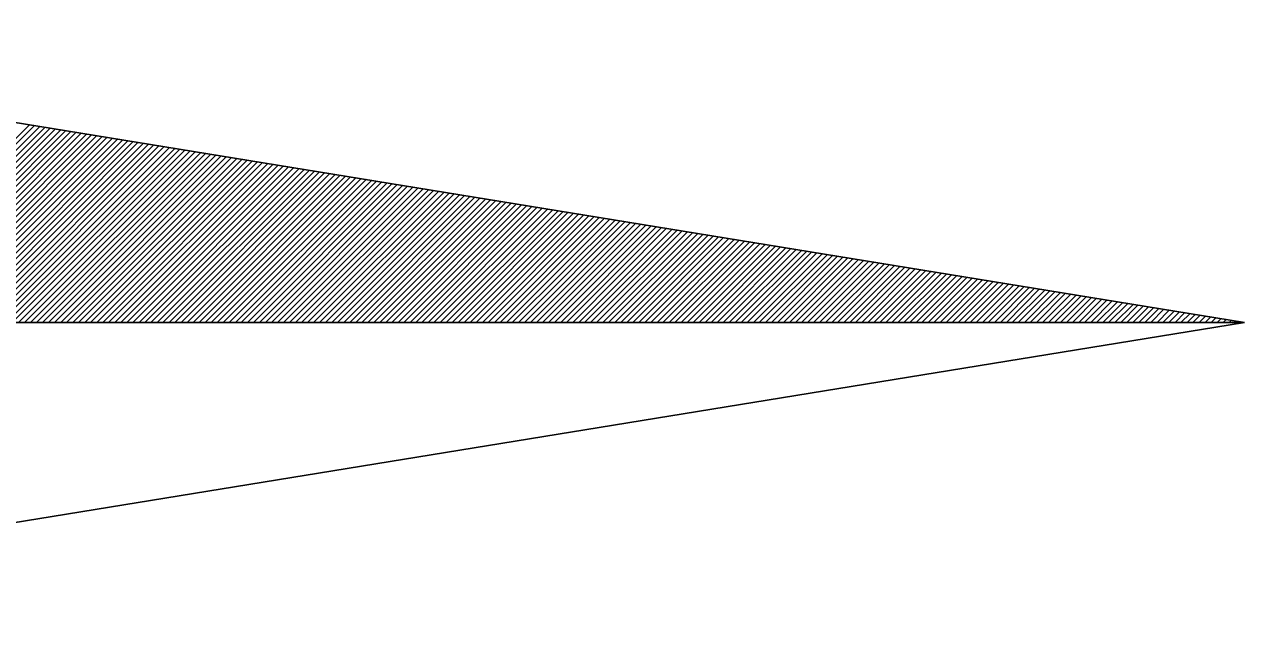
# Model space of a CAD drawing. Extents: x 576692 to 577659, y 273254 to 273799.
# Drawn here: x 576704.303 to 576707.97, y 273588.9 to 273590.692 of the extents above; entities that cross this region are included whole.
import ezdxf

# ---------------------------------------------------------------- set-up
doc = ezdxf.new("R2010")
doc.units = 0
doc.layers.add('RAMI_UZMR_####_####_#', color=7, linetype='Continuous')

msp = doc.modelspace()

# ---------------------------------------------------------------- linework, layer by layer
at = {"layer": 'RAMI_UZMR_####_####_#'}
for p, q in [((576702.4656, 273590.6924), (576707.9696, 273589.7964)), ((576703.724, 273589.7964), (576704.3184, 273590.3908)), ((576703.7416, 273589.7964), (576704.3336, 273590.3884)), ((576703.76, 273589.7964), (576704.3496, 273590.386)), ((576703.7784, 273589.7964), (576704.3648, 273590.3836)), ((576703.796, 273589.7964), (576704.38, 273590.3804)), ((576703.8144, 273589.7964), (576704.396, 273590.3788)), ((576703.832, 273589.7964), (576704.412, 273590.3756)), ((576703.8504, 273589.7964), (576704.4272, 273590.3732)), ((576703.868, 273589.7964), (576704.4424, 273590.3708)), ((576703.8864, 273589.7964), (576704.4584, 273590.3684)), ((576703.9048, 273589.7964), (576704.4736, 273590.366)), ((576703.9232, 273589.7964), (576704.4896, 273590.3628)), ((576703.9408, 273589.7964), (576704.5048, 273590.3604)), ((576703.9592, 273589.7964), (576704.5208, 273590.358)), ((576703.9768, 273589.7964), (576704.536, 273590.3556)), ((576703.9952, 273589.7964), (576704.5512, 273590.3532)), ((576704.0136, 273589.7964), (576704.5672, 273590.3508)), ((576704.0312, 273589.7964), (576704.5832, 273590.3484)), ((576704.0496, 273589.7964), (576704.5984, 273590.3452)), ((576704.068, 273589.7964), (576704.6136, 273590.3428)), ((576704.0856, 273589.7964), (576704.6296, 273590.3404)), ((576704.104, 273589.7964), (576704.6448, 273590.338)), ((576704.1216, 273589.7964), (576704.6608, 273590.3356)), ((576704.14, 273589.7964), (576704.676, 273590.3324)), ((576704.1584, 273589.7964), (576704.692, 273590.33)), ((576704.1768, 273589.7964), (576704.7072, 273590.3276)), ((576704.1944, 273589.7964), (576704.7232, 273590.3252)), ((576704.212, 273589.7964), (576704.7384, 273590.3228)), ((576704.2304, 273589.7964), (576704.7544, 273590.3196)), ((576704.2488, 273589.7964), (576704.7696, 273590.3172)), ((576704.2664, 273589.7964), (576704.7848, 273590.3148)), ((576704.2848, 273589.7964), (576704.8008, 273590.3124)), ((576704.3032, 273589.7964), (576704.8168, 273590.31)), ((576704.3208, 273589.7964), (576704.832, 273590.3068)), ((576704.3392, 273589.7964), (576704.8472, 273590.3044)), ((576704.3576, 273589.7964), (576704.8632, 273590.302)), ((576704.3752, 273589.7964), (576704.8784, 273590.2996)), ((576704.3936, 273589.7964), (576704.8944, 273590.2972)), ((576704.412, 273589.7964), (576704.9096, 273590.2948)), ((576704.4296, 273589.7964), (576704.9256, 273590.2924)), ((576704.448, 273589.7964), (576704.9408, 273590.2892)), ((576704.4656, 273589.7964), (576704.956, 273590.2868)), ((576704.484, 273589.7964), (576704.972, 273590.2844)), ((576704.5016, 273589.7964), (576704.988, 273590.282)), ((576704.52, 273589.7964), (576705.0032, 273590.2796)), ((576704.5384, 273589.7964), (576705.0184, 273590.2772)), ((576704.556, 273589.7964), (576705.0344, 273590.2748)), ((576704.5744, 273589.7964), (576705.0496, 273590.2716)), ((576704.5928, 273589.7964), (576705.0656, 273590.2692)), ((576704.6104, 273589.7964), (576705.0808, 273590.2668)), ((576704.6288, 273589.7964), (576705.0968, 273590.2644)), ((576704.6472, 273589.7964), (576705.112, 273590.262)), ((576704.6648, 273589.7964), (576705.1272, 273590.2588)), ((576704.6832, 273589.7964), (576705.1432, 273590.2564)), ((576704.7016, 273589.7964), (576705.1592, 273590.254)), ((576704.7192, 273589.7964), (576705.1744, 273590.2516)), ((576704.7376, 273589.7964), (576705.1896, 273590.2492)), ((576704.7552, 273589.7964), (576705.2056, 273590.2468)), ((576704.7736, 273589.7964), (576705.2208, 273590.2444)), ((576704.792, 273589.7964), (576705.2368, 273590.2412)), ((576704.8096, 273589.7964), (576705.252, 273590.2388)), ((576704.828, 273589.7964), (576705.268, 273590.2364)), ((576704.8456, 273589.7964), (576705.2832, 273590.234)), ((576704.864, 273589.7964), (576705.2992, 273590.2316)), ((576704.8824, 273589.7964), (576705.3144, 273590.2292)), ((576704.9, 273589.7964), (576705.3304, 273590.2268)), ((576704.9184, 273589.7964), (576705.3456, 273590.2236)), ((576704.9368, 273589.7964), (576705.3608, 273590.2212)), ((576704.9544, 273589.7964), (576705.3768, 273590.2188)), ((576704.9728, 273589.7964), (576705.3928, 273590.2164)), ((576704.9912, 273589.7964), (576705.408, 273590.214)), ((576705.0088, 273589.7964), (576705.4232, 273590.2108)), ((576705.0272, 273589.7964), (576705.4392, 273590.2084)), ((576705.0456, 273589.7964), (576705.4544, 273590.206)), ((576705.0632, 273589.7964), (576705.4704, 273590.2036)), ((576705.0816, 273589.7964), (576705.4856, 273590.2012)), ((576705.0992, 273589.7964), (576705.5016, 273590.198)), ((576705.1176, 273589.7964), (576705.5168, 273590.1956)), ((576705.1352, 273589.7964), (576705.532, 273590.1932)), ((576705.1536, 273589.7964), (576705.548, 273590.1908)), ((576705.172, 273589.7964), (576705.564, 273590.1884)), ((576705.1896, 273589.7964), (576705.5792, 273590.1852)), ((576705.208, 273589.7964), (576705.5944, 273590.1828)), ((576705.2264, 273589.7964), (576705.6104, 273590.1804)), ((576705.244, 273589.7964), (576705.6256, 273590.178)), ((576705.2624, 273589.7964), (576705.6416, 273590.1756)), ((576705.2808, 273589.7964), (576705.6568, 273590.1732)), ((576705.2984, 273589.7964), (576705.6728, 273590.1708)), ((576705.3168, 273589.7964), (576705.688, 273590.1676)), ((576705.3352, 273589.7964), (576705.7032, 273590.1652)), ((576705.3528, 273589.7964), (576705.7192, 273590.1628)), ((576705.3704, 273589.7964), (576705.7352, 273590.1604)), ((576705.3888, 273589.7964), (576705.7504, 273590.158)), ((576705.4072, 273589.7964), (576705.7656, 273590.1548)), ((576705.4256, 273589.7964), (576705.7816, 273590.1532)), ((576705.4432, 273589.7964), (576705.7968, 273590.15)), ((576705.4616, 273589.7964), (576705.8128, 273590.1476)), ((576705.4792, 273589.7964), (576705.828, 273590.1452)), ((576705.4976, 273589.7964), (576705.844, 273590.1428)), ((576705.516, 273589.7964), (576705.8592, 273590.1404)), ((576705.5336, 273589.7964), (576705.8752, 273590.1372)), ((576705.552, 273589.7964), (576705.8904, 273590.1348)), ((576705.5704, 273589.7964), (576705.9064, 273590.1324)), ((576705.588, 273589.7964), (576705.9216, 273590.13)), ((576705.6064, 273589.7964), (576705.9368, 273590.1276)), ((576705.624, 273589.7964), (576705.9528, 273590.1252)), ((576705.6424, 273589.7964), (576705.9688, 273590.1228)), ((576705.6608, 273589.7964), (576705.984, 273590.1196)), ((576705.6792, 273589.7964), (576705.9992, 273590.1172)), ((576705.6968, 273589.7964), (576706.0152, 273590.1148)), ((576705.7152, 273589.7964), (576706.0304, 273590.1124)), ((576705.7328, 273589.7964), (576706.0464, 273590.11)), ((576705.7512, 273589.7964), (576706.0616, 273590.1068)), ((576705.7688, 273589.7964), (576706.0776, 273590.1044)), ((576705.7872, 273589.7964), (576706.0928, 273590.102)), ((576705.8056, 273589.7964), (576706.108, 273590.0996)), ((576705.8232, 273589.7964), (576706.124, 273590.0972)), ((576705.8416, 273589.7964), (576706.14, 273590.0948)), ((576705.86, 273589.7964), (576706.1552, 273590.0924)), ((576705.8776, 273589.7964), (576706.1704, 273590.0892)), ((576705.896, 273589.7964), (576706.1864, 273590.0868)), ((576705.9144, 273589.7964), (576706.2016, 273590.0844)), ((576705.932, 273589.7964), (576706.2176, 273590.082)), ((576705.9504, 273589.7964), (576706.2328, 273590.0796)), ((576705.9688, 273589.7964), (576706.2488, 273590.0764)), ((576705.9864, 273589.7964), (576706.264, 273590.074)), ((576706.004, 273589.7964), (576706.2792, 273590.0716)), ((576706.0224, 273589.7964), (576706.2952, 273590.0692)), ((576706.0408, 273589.7964), (576706.3112, 273590.0668)), ((576706.0584, 273589.7964), (576706.3264, 273590.0636)), ((576706.0768, 273589.7964), (576706.3416, 273590.0612)), ((576706.0952, 273589.7964), (576706.3576, 273590.0588)), ((576706.1128, 273589.7964), (576706.3728, 273590.0564)), ((576706.1312, 273589.7964), (576706.3888, 273590.054)), ((576706.1496, 273589.7964), (576706.404, 273590.0516)), ((576706.1672, 273589.7964), (576706.42, 273590.0492)), ((576706.1856, 273589.7964), (576706.4352, 273590.046)), ((576706.204, 273589.7964), (576706.4512, 273590.0436)), ((576706.2216, 273589.7964), (576706.4664, 273590.0412)), ((576706.24, 273589.7964), (576706.4824, 273590.0388)), ((576706.2576, 273589.7964), (576706.4976, 273590.0364)), ((576706.276, 273589.7964), (576706.5128, 273590.0332)), ((576706.2944, 273589.7964), (576706.5288, 273590.0308)), ((576706.312, 273589.7964), (576706.5448, 273590.0284)), ((576706.3304, 273589.7964), (576706.56, 273590.026)), ((576706.3488, 273589.7964), (576706.5752, 273590.0236)), ((576706.3664, 273589.7964), (576706.5912, 273590.0212)), ((576706.3848, 273589.7964), (576706.6064, 273590.0188)), ((576706.4024, 273589.7964), (576706.6224, 273590.0156)), ((576706.4208, 273589.7964), (576706.6376, 273590.0132)), ((576706.4392, 273589.7964), (576706.6536, 273590.0108)), ((576706.4568, 273589.7964), (576706.6688, 273590.0084)), ((576706.4752, 273589.7964), (576706.684, 273590.006)), ((576706.4936, 273589.7964), (576706.7, 273590.0028)), ((576706.5112, 273589.7964), (576706.716, 273590.0012)), ((576706.5296, 273589.7964), (576706.7312, 273589.998)), ((576706.548, 273589.7964), (576706.7464, 273589.9956)), ((576706.5656, 273589.7964), (576706.7624, 273589.9932)), ((576706.584, 273589.7964), (576706.7776, 273589.9908)), ((576706.6024, 273589.7964), (576706.7936, 273589.9884)), ((576706.62, 273589.7964), (576706.8088, 273589.9852)), ((576706.6376, 273589.7964), (576706.8248, 273589.9828)), ((576706.656, 273589.7964), (576706.84, 273589.9804)), ((576706.6744, 273589.7964), (576706.8552, 273589.978)), ((576706.692, 273589.7964), (576706.8712, 273589.9756)), ((576706.7104, 273589.7964), (576706.8872, 273589.9732)), ((576706.7288, 273589.7964), (576706.9024, 273589.9708)), ((576706.7464, 273589.7964), (576706.9176, 273589.9676)), ((576706.7648, 273589.7964), (576706.9336, 273589.9652)), ((576706.7832, 273589.7964), (576706.9488, 273589.9628)), ((576706.8008, 273589.7964), (576706.9648, 273589.9604)), ((576706.8192, 273589.7964), (576706.98, 273589.958)), ((576706.8376, 273589.7964), (576706.996, 273589.9548)), ((576706.8552, 273589.7964), (576707.0112, 273589.9524)), ((576706.8736, 273589.7964), (576707.0272, 273589.95)), ((576706.8912, 273589.7964), (576707.0424, 273589.9476)), ((576706.9096, 273589.7964), (576707.0584, 273589.9452)), ((576706.928, 273589.7964), (576707.0736, 273589.942)), ((576706.9456, 273589.7964), (576707.0888, 273589.9396)), ((576706.964, 273589.7964), (576707.1048, 273589.9372)), ((576706.9824, 273589.7964), (576707.1208, 273589.9348)), ((576707, 273589.7964), (576707.136, 273589.9324)), ((576707.0184, 273589.7964), (576707.1512, 273589.9292)), ((576707.036, 273589.7964), (576707.1672, 273589.9268)), ((576707.0544, 273589.7964), (576707.1824, 273589.9244)), ((576707.0728, 273589.7964), (576707.1984, 273589.922)), ((576707.0904, 273589.7964), (576707.2136, 273589.9196)), ((576707.1088, 273589.7964), (576707.2296, 273589.9172)), ((576707.1272, 273589.7964), (576707.2448, 273589.9148)), ((576707.1448, 273589.7964), (576707.26, 273589.9116)), ((576707.1632, 273589.7964), (576707.276, 273589.9092)), ((576707.1816, 273589.7964), (576707.292, 273589.9068)), ((576707.1992, 273589.7964), (576707.3072, 273589.9044)), ((576707.2176, 273589.7964), (576707.3224, 273589.902)), ((576707.236, 273589.7964), (576707.3384, 273589.8996)), ((576707.2536, 273589.7964), (576707.3536, 273589.8972)), ((576707.2712, 273589.7964), (576707.3696, 273589.894)), ((576707.2896, 273589.7964), (576707.3848, 273589.8916)), ((576707.308, 273589.7964), (576707.4008, 273589.8892)), ((576707.3256, 273589.7964), (576707.416, 273589.8868)), ((576707.344, 273589.7964), (576707.4312, 273589.8844)), ((576707.3624, 273589.7964), (576707.4472, 273589.8812)), ((576707.38, 273589.7964), (576707.4632, 273589.8788)), ((576707.3984, 273589.7964), (576707.4784, 273589.8764)), ((576707.4168, 273589.7964), (576707.4936, 273589.874)), ((576707.4344, 273589.7964), (576707.5096, 273589.8716)), ((576707.4528, 273589.7964), (576707.5248, 273589.8692)), ((576707.4712, 273589.7964), (576707.5408, 273589.8668)), ((576707.4888, 273589.7964), (576707.556, 273589.8636)), ((576707.5072, 273589.7964), (576707.572, 273589.8612)), ((576707.5248, 273589.7964), (576707.5872, 273589.8588)), ((576707.5432, 273589.7964), (576707.6032, 273589.8564)), ((576707.5608, 273589.7964), (576707.6184, 273589.854)), ((576707.5792, 273589.7964), (576707.6344, 273589.8508)), ((576707.5976, 273589.7964), (576707.6496, 273589.8492)), ((576707.616, 273589.7964), (576707.6648, 273589.846)), ((576707.6336, 273589.7964), (576707.6808, 273589.8436)), ((576707.652, 273589.7964), (576707.6968, 273589.8412)), ((576707.6696, 273589.7964), (576707.712, 273589.8388)), ((576707.688, 273589.7964), (576707.7272, 273589.8364)), ((576707.7064, 273589.7964), (576707.7432, 273589.8332)), ((576707.724, 273589.7964), (576707.7584, 273589.8308)), ((576707.7424, 273589.7964), (576707.7744, 273589.8284)), ((576707.7608, 273589.7964), (576707.7896, 273589.826)), ((576707.7784, 273589.7964), (576707.8056, 273589.8236)), ((576707.7968, 273589.7964), (576707.8208, 273589.8204)), ((576707.8144, 273589.7964), (576707.836, 273589.818)), ((576707.8328, 273589.7964), (576707.852, 273589.8156)), ((576707.8512, 273589.7964), (576707.868, 273589.8132)), ((576707.9696, 273589.7964), (576701.5696, 273589.7964)), ((576707.9696, 273589.7964), (576701.5696, 273589.7964)), ((576702.4656, 273588.9004), (576707.9696, 273589.7964)), ((576707.8696, 273589.7964), (576707.8832, 273589.8108)), ((576707.8872, 273589.7964), (576707.8984, 273589.8076)), ((576707.9048, 273589.7964), (576707.9144, 273589.8052)), ((576707.9232, 273589.7964), (576707.9296, 273589.8028)), ((576707.9416, 273589.7964), (576707.9456, 273589.8004)), ((576707.9592, 273589.7964), (576707.9608, 273589.798))]:
    msp.add_line(p, q, dxfattribs=at)

doc.saveas('drawing.dxf')
